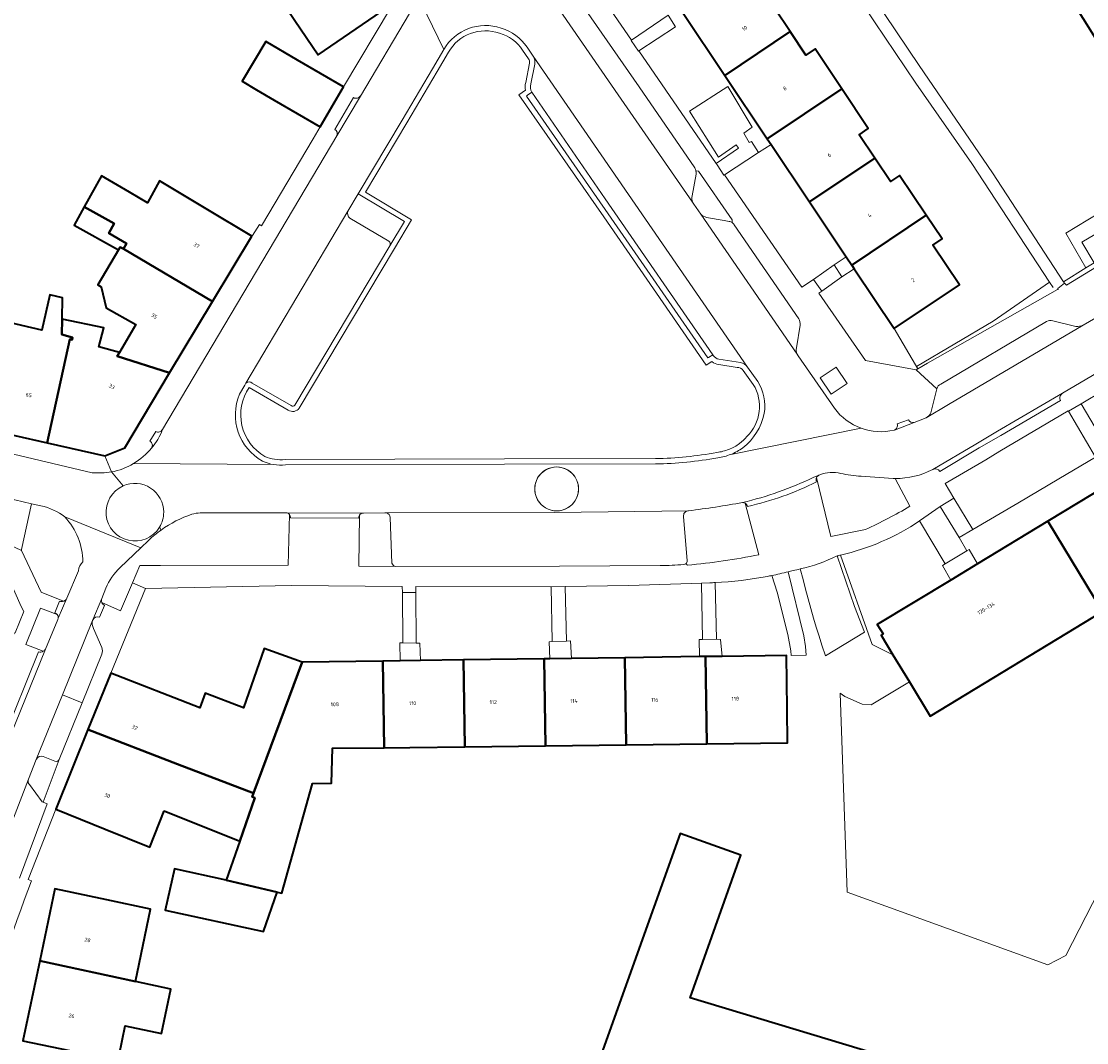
# Model space of a CAD drawing. Header units: metres. Extents: x 197700 to 204338, y 317132 to 325229.
# Tile 909 of 1056: x 203596 to 203696, y 319359 to 319455. Entities that reach past the tile are written whole.
import ezdxf
from ezdxf.enums import TextEntityAlignment as Align

# ---------------------------------------------------------------- set-up
doc = ezdxf.new("R2010")
doc.units = ezdxf.units.M
for name, color, linetype, lineweight in [('B-WE-GR-BEPLANTING_CULTUUR_HEESTERS-GV', 90, 'Continuous', 18), ('B-WE-IE-TERREINAFSCHEIDING_KUNSTMATIG_HEKWERK-G', 20, 'IE-TERREINAFSCHEIDING-KUNSTMATIG', 18), ('B-WE-OG-BEBOUWING-GV', 7, 'Continuous', 35), ('B-WE-OG-BEBOUWING-T18', 10, 'Continuous', 18), ('B-WE-OG-TERREIN_CULTUURSCHEIDING-GV', 7, 'Continuous', 18), ('B-WE-OG-TERREIN_ERF-GV', 7, 'Continuous', 18), ('B-WE-VH-VERHARDING_BEDRIJFSVLOERPLAAT-GV', 252, 'Continuous', 18), ('B-WE-VH-VERHARDING_BETONSTRAATSTEEN-GV', 252, 'Continuous', 18), ('B-WE-VH-VERHARDING_OPEN-GV', 252, 'Continuous', 18), ('B-WE-VH-VERHARDING_TEGEL-GV', 252, 'Continuous', 18)]:
    doc.layers.add(name, color=color, linetype=linetype, lineweight=lineweight)
doc.styles.add('NLCS-ISO-M200-T18', font='NLCS-ISO.ttf', dxfattribs={"height": 0.36})
doc.linetypes.add('IE-TERREINAFSCHEIDING-KUNSTMATIG', pattern='A,4,[82,NLCS.SHX,S=0.75,R=90,X=0,Y=0],4,-2', length=10)

msp = doc.modelspace()

# ---------------------------------------------------------------- linework, layer by layer
at = {"layer": 'B-WE-GR-BEPLANTING_CULTUUR_HEESTERS-GV'}
for points in [[(203641.364, 319454.597, 0.3615875), (203635.977, 319452.591)], [(203643.796, 319452.811, 0.1830878), (203641.364, 319454.597)], [(203636.41, 319452.341, -0.3627645), (203641.214, 319454.12)], [(203641.214, 319454.12, -0.1847203), (203643.381, 319452.532)], [(203643.95, 319451.72, -0.2312147), (203644.03, 319451.326)], [(203644.519, 319451.219, 0.2058362), (203644.389, 319451.964)], [(203643.674, 319449.486, 0.1263945), (203643.651, 319448.767)], [(203644.258, 319448.58, -0.2162965), (203644.16, 319449.367)], [(203659.667, 319441.191, -0.0799682), (203659.673, 319440.891)], [(203659.3, 319438.841, 0.1228085), (203659.352, 319438.255)], [(203660.133, 319437.121, 0.1754615), (203660.668, 319436.829)], [(203662.787, 319436.449, -0.11213), (203663.061, 319436.336)], [(203661.817, 319423.506, -0.2001855), (203661.321, 319423.836)], [(203661.164, 319423.275, 0.1395883), (203661.808, 319423.001)], [(203663.531, 319422.735, -0.2211183), (203664.11, 319422.458)], [(203664.508, 319422.761, 0.1597702), (203663.85, 319423.192)], [(203666.078, 319418.413, 0.1751016), (203665.469, 319421.414)], [(203619.187, 319414.371, -0.4390759), (203617.7, 319420.849)], [(203617.981, 319421.264, 0.3823867), (203617.403, 319421.267)], [(203665.051, 319421.139, -0.3455284), (203664.445, 319416.23)], [(203616.795, 319420.227, 0.3803813), (203618.96, 319413.925)], [(203621.373, 319418.725, 0.4002755), (203622.414, 319418.902)], [(203622.001, 319419.186, -0.393894), (203621.642, 319419.147)], [(203664.06, 319415.182, 0.1769436), (203666.078, 319418.413)], [(203663.759, 319415.581, -0.0631754), (203662.758, 319415.031)], [(203664.445, 319416.23, -0.0470523), (203663.759, 319415.581)], [(203661.628, 319414.746, -0.0422351), (203655.862, 319414.162)], [(203662.758, 319415.031, -0.0645154), (203661.628, 319414.746)], [(203661.704, 319414.252, 0.0637951), (203662.942, 319414.566)], [(203662.942, 319414.566, 0.0639093), (203664.06, 319415.182)], [(203618.96, 319413.925, 0.0690255), (203620.011, 319413.608)], [(203620.088, 319414.102, -0.0673339), (203619.187, 319414.371)], [(203620.011, 319413.608, 0.0683867), (203621.109, 319413.587)], [(203621.078, 319414.087, -0.0697745), (203620.088, 319414.102)], [(203655.866, 319413.662, 0.0421915), (203661.704, 319414.252)], [(203671.194, 319412.601, 0.1598998), (203670.988, 319412.388)], [(203673.259, 319412.776, 0.1393911), (203671.309, 319412.654)], [(203675.18, 319412.52, -0.0482151), (203673.259, 319412.776)], [(203600.398, 319408.691, 0.1114428), (203598.148, 319409.734)], [(203664.047, 319410.046, -0.0139824), (203658.968, 319409.267)], [(203664.291, 319409.976, 0.1396115), (203664.047, 319410.046)], [(203675.594, 319407.52, 0.0267669), (203679.744, 319409.684)], [(203602.093, 319404.461, 0.1815407), (203600.398, 319408.691)], [(203612.332, 319408.943, 0.0750109), (203609.431, 319407.453)], [(203613.099, 319409.064, 0.0709716), (203612.332, 319408.943)], [(203621.48, 319408.915, 0.1386467), (203621.276, 319409.071)], [(203628.346, 319409.054, 0.1816159), (203628.071, 319408.869)], [(203630.96, 319408.626, 0.3744036), (203630.555, 319409.074)], [(203658.886, 319409.259, 0.4234299), (203658.504, 319408.739)], [(203609.431, 319407.453, 0.0350064), (203608.263, 319406.49)], [(203601.666, 319403.628, -0.16577), (203602.093, 319404.461)], [(203658.844, 319404.565, -0.2299468), (203658.712, 319404.294)], [(203658.859, 319404.162, 0.0279067), (203665.574, 319405.136)], [(203605.591, 319403.926, 0.1076911), (203604.251, 319402.003)], [(203631.427, 319404.041, -0.3427789), (203631.116, 319404.36)], [(203600.257, 319400.76, 0.159396), (203600.513, 319400.946)], [(203603.834, 319400.923, 0.1444303), (203603.856, 319400.66)], [(203599.777, 319399.168, 0.1941578), (203599.682, 319399.52)], [(203598.372, 319396.07, 0.1135844), (203598.556, 319396.247)], [(203598.36, 319386.17, 0.4110374), (203597.706, 319385.911)], [(203599.853, 319385.898, -0.44406), (203599.463, 319385.755)], [(203596.961, 319383.935, 0.2523142), (203597.065, 319383.541)]]:
    msp.add_lwpolyline(points, format="xyb", dxfattribs=at)
for points in [[(203635.977, 319452.591), (203634.925, 319450.783), (203632.086, 319445.965), (203627.94, 319439.03), (203632.276, 319436.437), (203630.921, 319434.162), (203622.001, 319419.186)], [(203643.381, 319452.532), (203643.95, 319451.72)], [(203644.389, 319451.964), (203643.796, 319452.811)], [(203628.625, 319439.203), (203632.516, 319445.71), (203635.356, 319450.53), (203636.41, 319452.341)], [(203644.03, 319451.326), (203643.674, 319449.486)], [(203644.16, 319449.367), (203644.519, 319451.219)], [(203643.651, 319448.767), (203643.043, 319448.344), (203651.016, 319436.871), (203660.637, 319422.949), (203661.164, 319423.275)], [(203661.321, 319423.836), (203661.261, 319423.923), (203660.842, 319423.664), (203660.778, 319423.624), (203651.427, 319437.156), (203643.739, 319448.219), (203643.847, 319448.294), (203644.258, 319448.58)], [(203659.673, 319440.891), (203659.3, 319438.841)], [(203663.061, 319436.336), (203663.051, 319436.596), (203659.887, 319441.161), (203659.667, 319441.191)], [(203622.414, 319418.902), (203631.351, 319433.906), (203632.961, 319436.61), (203628.625, 319439.203)], [(203659.352, 319438.255), (203659.472, 319438.082), (203660.133, 319437.121)], [(203660.668, 319436.829), (203662.32, 319436.55), (203662.787, 319436.449)], [(203663.85, 319423.192), (203661.817, 319423.506)], [(203661.808, 319423.001), (203663.531, 319422.735)], [(203664.11, 319422.458), (203665.051, 319421.139)], [(203665.469, 319421.414), (203664.508, 319422.761)], [(203617.403, 319421.267), (203617.291, 319421.078), (203616.795, 319420.227)], [(203617.7, 319420.849), (203621.373, 319418.725)], [(203621.642, 319419.147), (203617.981, 319421.264)], [(203655.862, 319414.162), (203641.679, 319414.142), (203621.078, 319414.087)], [(203621.109, 319413.587), (203641.68, 319413.642), (203655.866, 319413.662)], [(203671.309, 319412.654), (203671.194, 319412.601)], [(203679.744, 319409.684), (203678.372, 319412.303), (203678.172, 319412.308), (203675.18, 319412.52)], [(203670.988, 319412.388), (203672.339, 319406.836), (203675.594, 319407.52)], [(203598.148, 319409.734), (203597.262, 319409.918), (203596.33, 319405.631), (203596.312, 319405.548), (203598.166, 319401.625), (203600.257, 319400.76)], [(203665.574, 319405.136), (203664.291, 319409.976)], [(203603.856, 319400.66), (203605.616, 319399.854), (203606.743, 319402.503), (203607.432, 319404.124), (203608.921, 319404.127), (203609.387, 319404.125), (203621.366, 319404.144), (203621.48, 319408.915)], [(203621.276, 319409.071), (203613.099, 319409.064)], [(203628.071, 319408.869), (203627.996, 319404.06), (203631.427, 319404.041)], [(203630.555, 319409.074), (203630.444, 319409.074), (203628.446, 319409.054), (203628.346, 319409.054)], [(203631.116, 319404.36), (203630.96, 319408.626)], [(203658.504, 319408.739), (203658.844, 319404.565)], [(203658.968, 319409.267), (203658.886, 319409.259)], [(203608.263, 319406.49), (203607.542, 319405.798), (203605.591, 319403.926)], [(203600.513, 319400.946), (203600.585, 319401.067), (203601.666, 319403.628)], [(203658.712, 319404.294), (203658.859, 319404.162)], [(203604.251, 319402.003), (203603.862, 319401.036), (203603.834, 319400.923)], [(203599.682, 319399.52), (203598.104, 319400.125), (203596.722, 319396.714), (203598.372, 319396.07)], [(203598.556, 319396.247), (203598.582, 319396.273), (203599.732, 319399.063), (203599.777, 319399.168)], [(203597.706, 319385.911), (203597.696, 319385.887), (203596.984, 319384.041), (203596.961, 319383.935)], [(203597.065, 319383.541), (203598.254, 319381.915), (203598.352, 319381.879), (203599.853, 319385.898)], [(203599.463, 319385.755), (203598.36, 319386.17)]]:
    msp.add_lwpolyline(points, dxfattribs=at)
for points in [[(203704.739, 319441.61), (203694.392, 319435.332), (203696.278, 319432.093), (203697.047, 319432.556), (203695.891, 319434.505), (203705.626, 319440.219), (203704.74, 319441.609)], [(203697.047, 319432.556), (203696.278, 319432.093), (203694.188, 319430.786), (203694.273, 319430.656), (203694.465, 319430.461), (203697.275, 319432.171)], [(203698.381, 319415.012), (203695.825, 319419.328), (203694.638, 319418.611), (203697.172, 319414.298)], [(203682.61, 319409.681), (203684.37, 319406.741), (203685.651, 319407.496), (203683.888, 319410.46)]]:
    msp.add_lwpolyline(points, close=True, dxfattribs=at)
at = {"layer": 'B-WE-IE-TERREINAFSCHEIDING_KUNSTMATIG_HEKWERK-G'}
for points in [[(203655.953, 319473.488), (203665.995, 319469.659), (203669.55, 319464.787), (203674.158, 319457.934), (203674.493, 319458.097), (203680.312, 319449.446), (203685.571, 319441.898), (203692.856, 319430.745)], [(203692.856, 319430.745), (203687.564, 319427.088), (203680.37, 319422.817)], [(203692.856, 319430.745), (203693.205, 319430.243)]]:
    msp.add_lwpolyline(points, dxfattribs=at)
at = {"layer": 'B-WE-OG-BEBOUWING-GV'}
for points in [[(203615.711, 319464.609), (203617.532, 319461.923), (203621.996, 319455.337), (203624.195, 319452.092), (203630.735, 319456.58), (203630.539, 319456.867), (203630.304, 319456.711), (203626.615, 319462.144), (203626.861, 319462.298), (203626.685, 319462.578), (203626.55, 319462.492), (203622.175, 319469.037)], [(203710.37, 319445.162), (203712.161, 319446.292), (203712.081, 319446.419), (203713.025, 319446.979), (203712.883, 319447.206), (203708.738, 319453.831), (203707.172, 319456.334), (203703.058, 319462.912), (203694.684, 319457.674), (203704.739, 319441.61), (203704.74, 319441.609), (203706.232, 319442.551), (203707.996, 319443.664), (203709.023, 319444.312), (203710.22, 319445.067)], [(203666.719, 319458.85), (203665.413, 319460.804), (203658.412, 319456.108), (203662.382, 319450.165), (203668.511, 319454.275), (203667.039, 319456.478), (203667.906, 319457.06)], [(203666.353, 319444.221), (203673.349, 319448.913), (203670.858, 319452.658), (203669.982, 319452.071), (203668.511, 319454.275), (203662.382, 319450.165)], [(203622.253, 319451.608), (203619.266, 319453.362), (203617.038, 319449.621), (203618.394, 319448.824), (203620.047, 319447.853), (203624.358, 319445.32), (203626.564, 319449.076)], [(203673.349, 319448.913), (203666.353, 319444.221), (203666.712, 319443.683), (203670.323, 319438.277), (203676.45, 319442.386), (203674.978, 319444.59), (203675.84, 319445.168)], [(203673.758, 319433.135), (203674.294, 319432.333), (203681.289, 319437.024), (203679.99, 319438.961), (203678.792, 319440.766), (203677.922, 319440.183), (203676.45, 319442.386), (203670.323, 319438.277)], [(203617.953, 319435.074), (203613.666, 319437.646), (203609.283, 319440.275), (203608.151, 319438.201), (203606.467, 319439.194), (203603.846, 319440.74), (203602.218, 319437.824), (203605.032, 319436.264), (203604.532, 319435.346), (203606.199, 319434.382), (203605.897, 319433.859), (203614.273, 319428.939)], [(203605.897, 319433.859), (203606.199, 319434.382), (203604.532, 319435.346), (203605.032, 319436.264), (203602.218, 319437.824), (203601.254, 319436.097), (203605.419, 319433.772), (203605.58, 319434.045)], [(203674.294, 319432.333), (203674.513, 319432.006), (203678.264, 319426.389), (203684.398, 319430.503), (203681.902, 319434.223), (203682.775, 319434.808), (203681.289, 319437.024)], [(203605.419, 319433.772), (203603.485, 319430.493), (203603.808, 319430.302), (203604.282, 319428.318), (203607.061, 319426.766), (203605.517, 319424.148), (203605.297, 319423.775), (203610.237, 319422.211), (203614.273, 319428.939), (203605.897, 319433.859), (203605.58, 319434.045)], [(203594.873, 319427.016), (203592.635, 319417.037), (203598.741, 319415.65), (203600.866, 319425.374), (203601.074, 319425.319), (203601.114, 319425.546), (203600.107, 319425.812), (203600.137, 319427.255), (203600.179, 319429.267), (203598.974, 319429.537), (203598.235, 319426.243)], [(203605.517, 319424.148), (203603.58, 319424.658), (203604.056, 319426.464), (203600.137, 319427.255), (203600.107, 319425.812), (203601.114, 319425.546), (203601.074, 319425.319), (203600.866, 319425.374), (203598.741, 319415.65), (203604.144, 319414.423), (203606.017, 319415.177), (203610.237, 319422.211), (203605.297, 319423.775)], [(203697.846, 319399.809), (203714.04, 319409.633), (203708.92, 319418.096), (203702.159, 319414.004), (203699.608, 319412.46), (203692.717, 319408.289)], [(203686.107, 319404.288), (203683.585, 319402.762), (203676.686, 319398.586), (203677.246, 319397.71), (203677.048, 319397.595), (203678.167, 319395.745), (203679.704, 319393.204), (203681.652, 319389.984), (203697.846, 319399.809), (203692.717, 319408.289)], [(203618.124, 319382.728), (203622.678, 319395.045), (203619.125, 319396.321), (203617.179, 319390.755), (203613.577, 319392.126), (203613.057, 319390.762), (203604.701, 319394.025), (203602.56, 319388.708), (203610.98, 319385.466)], [(203647.989, 319395.396), (203645.938, 319395.368), (203645.415, 319395.361), (203645.528, 319387.191), (203653.107, 319387.281), (203652.994, 319395.466)], [(203660.686, 319387.37), (203660.573, 319395.572), (203660.011, 319395.564), (203652.994, 319395.466), (203653.107, 319387.281)], [(203660.573, 319395.572), (203660.686, 319387.37), (203668.265, 319387.46), (203668.221, 319390.677), (203668.152, 319395.677), (203662.135, 319395.593)], [(203630.369, 319387.011), (203630.257, 319395.15), (203622.678, 319395.045), (203618.124, 319382.728), (203617.998, 319382.387), (203618.234, 319382.293), (203616.813, 319378.241), (203615.528, 319374.578), (203620.336, 319373.428), (203620.761, 319373.335), (203623.637, 319383.646), (203625.43, 319383.667), (203625.521, 319386.954)], [(203630.257, 319395.15), (203630.369, 319387.011), (203632.796, 319387.04), (203637.949, 319387.101), (203637.836, 319395.255), (203633.78, 319395.199), (203631.89, 319395.173)], [(203637.949, 319387.101), (203645.528, 319387.191), (203645.415, 319395.361), (203637.836, 319395.255)], [(203609.735, 319381.082), (203616.813, 319378.241), (203618.234, 319382.293), (203617.998, 319382.387), (203618.124, 319382.728), (203610.98, 319385.466), (203602.56, 319388.708), (203599.548, 319381.228), (203604.186, 319379.361), (203608.369, 319377.677)], [(203676.092, 319336.627), (203676.184, 319336.688), (203679.892, 319331.394), (203685.496, 319323.286), (203687.609, 319324.684), (203695.792, 319330.391), (203686.477, 319343.858), (203684.184, 319347.171), (203688.385, 319350.071), (203684.9, 319355.264), (203685.028, 319355.688), (203659.109, 319363.527), (203663.892, 319376.916), (203658.169, 319378.961), (203648.123, 319350.842), (203657.914, 319348.119), (203670.191, 319345.358), (203670.605, 319344.994)], [(203615.528, 319374.578), (203610.682, 319375.642), (203609.83, 319371.764), (203619.043, 319369.74), (203620.336, 319373.428)], [(203607.019, 319365.039), (203608.447, 319371.857), (203604.338, 319372.718), (203599.444, 319373.743), (203598.029, 319366.995)], [(203598.029, 319366.995), (203596.455, 319359.484), (203600.833, 319358.558), (203600.733, 319358.075), (203602.021, 319357.805), (203602.171, 319358.116), (203604.132, 319357.705), (203604.204, 319358.049), (203605.416, 319357.795), (203605.487, 319358.136), (203606.061, 319360.876), (203609.476, 319360.161), (203610.351, 319364.342), (203607.019, 319365.039)]]:
    msp.add_lwpolyline(points, close=True, dxfattribs=at)
at = {"layer": 'B-WE-OG-TERREIN_CULTUURSCHEIDING-GV'}
for points in [[(203694.684, 319457.674), (203684.627, 319473.739), (203674.571, 319489.804), (203672.062, 319493.813), (203669.244, 319490.623), (203662.488, 319482.717), (203656.336, 319475.196), (203662.554, 319472.907), (203666.865, 319471.279), (203667.281, 319470.914), (203673.077, 319462.341), (203680.636, 319451.093), (203687.513, 319441.003), (203694.188, 319430.786), (203696.278, 319432.093), (203694.392, 319435.332), (203704.739, 319441.61)], [(203666.712, 319443.683), (203665.542, 319442.929), (203662.333, 319440.836), (203669.62, 319430.282), (203670.717, 319430.993), (203672.647, 319432.366), (203673.758, 319433.135), (203670.323, 319438.277)], [(203680.501, 319422.595), (203678.264, 319426.389), (203674.513, 319432.006), (203673.368, 319431.254), (203671.473, 319429.906), (203671.191, 319429.713), (203675.575, 319423.375), (203680.33, 319422.492)], [(203714.04, 319409.633), (203697.846, 319399.809), (203681.652, 319389.984), (203679.704, 319393.204), (203676.133, 319391.035), (203675.283, 319391.109), (203673.632, 319391.835), (203673.195, 319392.123), (203673.858, 319373.428), (203692.719, 319366.614), (203694.402, 319367.5), (203701.292, 319380.933), (203706.708, 319384.367), (203707.637, 319387.655), (203741.902, 319409.691), (203732.102, 319425.205), (203728.324, 319422.648), (203730.234, 319419.458)], [(203685.314, 319405.633), (203686.107, 319404.288), (203692.717, 319408.289), (203699.608, 319412.46), (203698.747, 319413.816), (203698.994, 319413.976), (203698.381, 319415.012), (203697.172, 319414.298), (203693.739, 319412.252), (203689.878, 319409.983), (203685.651, 319407.496), (203684.37, 319406.741), (203685.108, 319405.508)]]:
    msp.add_lwpolyline(points, close=True, dxfattribs=at)
for points in [[(203641.214, 319454.12, 0.3627645), (203636.41, 319452.341)], [(203643.381, 319452.532, 0.1847203), (203641.214, 319454.12)], [(203644.03, 319451.326, 0.2312147), (203643.95, 319451.72)], [(203643.651, 319448.767, -0.1263945), (203643.674, 319449.486)], [(203661.808, 319423.001, -0.1395883), (203661.164, 319423.275)], [(203664.11, 319422.458, 0.2211183), (203663.531, 319422.735)], [(203617.7, 319420.849, 0.4390759), (203619.187, 319414.371)], [(203664.445, 319416.23, 0.3455284), (203665.051, 319421.139)], [(203622.414, 319418.902, -0.4002755), (203621.373, 319418.725)], [(203662.758, 319415.031, 0.0631754), (203663.759, 319415.581)], [(203663.759, 319415.581, 0.0470523), (203664.445, 319416.23)], [(203655.862, 319414.162, 0.0422351), (203661.628, 319414.746)], [(203661.628, 319414.746, 0.0645154), (203662.758, 319415.031)], [(203619.187, 319414.371, 0.0673339), (203620.088, 319414.102)], [(203620.088, 319414.102, 0.0697745), (203621.078, 319414.087)], [(203680.671, 319408.31, -0.0911184), (203673.243, 319405.101)]]:
    msp.add_lwpolyline(points, format="xyb", dxfattribs=at)
for points in [[(203643.95, 319451.72), (203643.381, 319452.532)], [(203636.41, 319452.341), (203635.356, 319450.53), (203632.516, 319445.71), (203628.625, 319439.203), (203632.961, 319436.61), (203631.351, 319433.906), (203622.414, 319418.902)], [(203643.674, 319449.486), (203644.03, 319451.326)], [(203661.164, 319423.275), (203660.637, 319422.949), (203651.016, 319436.871), (203643.043, 319448.344), (203643.651, 319448.767)], [(203663.531, 319422.735), (203661.808, 319423.001)], [(203665.051, 319421.139), (203664.11, 319422.458)], [(203621.373, 319418.725), (203617.7, 319420.849)], [(203621.078, 319414.087), (203641.679, 319414.142), (203655.862, 319414.162)], [(203682.811, 319404.113), (203683.073, 319404.272), (203680.671, 319408.31)], [(203673.243, 319405.101), (203676.211, 319396.713), (203678.167, 319395.745), (203677.048, 319397.595), (203677.246, 319397.71), (203676.686, 319398.586), (203683.585, 319402.762), (203682.811, 319404.113)]]:
    msp.add_lwpolyline(points, dxfattribs=at)
at = {"layer": 'B-WE-OG-TERREIN_ERF-GV'}
for points in [[(203667.039, 319456.478), (203668.511, 319454.275), (203669.982, 319452.071), (203670.858, 319452.658), (203673.349, 319448.913), (203675.84, 319445.168), (203674.978, 319444.59), (203676.45, 319442.386), (203677.922, 319440.183), (203678.792, 319440.766), (203679.99, 319438.961), (203681.289, 319437.024), (203682.775, 319434.808), (203681.902, 319434.223), (203684.398, 319430.503), (203678.264, 319426.389), (203680.501, 319422.595), (203681.402, 319423.138), (203693.615, 319430.05), (203693.694, 319430.04), (203693.636, 319430.149), (203694.273, 319430.656), (203694.188, 319430.786), (203687.513, 319441.003), (203680.636, 319451.093), (203673.077, 319462.341)], [(203650.345, 319458.221), (203653.618, 319453.464), (203657.04, 319455.81), (203657.734, 319454.725), (203654.308, 319452.473), (203661.553, 319441.902), (203663.657, 319443.326), (203663.424, 319443.635), (203661.774, 319442.494), (203659.045, 319446.81), (203662.655, 319449.11), (203664.952, 319445.289), (203664.165, 319444.738), (203664.669, 319443.874), (203664.872, 319443.968), (203665.542, 319442.929), (203666.712, 319443.683), (203666.353, 319444.221), (203662.382, 319450.165), (203658.412, 319456.108)], [(203594.873, 319427.016), (203598.235, 319426.243), (203598.974, 319429.537), (203600.179, 319429.267), (203600.137, 319427.255), (203604.056, 319426.464), (203603.58, 319424.658), (203605.517, 319424.148), (203607.061, 319426.766), (203604.282, 319428.318), (203603.808, 319430.302), (203603.485, 319430.493), (203605.419, 319433.772), (203601.254, 319436.097), (203602.218, 319437.824), (203603.846, 319440.74), (203606.467, 319439.194), (203608.151, 319438.201), (203609.283, 319440.275), (203613.666, 319437.646), (203617.953, 319435.074), (203618.015, 319435.131), (203618.681, 319436.157), (203618.857, 319436.027), (203623.714, 319444.207), (203624.358, 319445.32), (203620.047, 319447.853), (203618.394, 319448.824), (203617.038, 319449.621), (203619.266, 319453.362), (203622.253, 319451.608), (203626.564, 319449.076), (203630.992, 319456.47)], [(203630.735, 319456.58), (203624.195, 319452.092), (203621.996, 319455.337)], [(203672.927, 319405.031), (203674.539, 319400.288), (203675.485, 319397.859), (203671.833, 319395.648), (203671.493, 319396.641), (203671.219, 319397.484), (203670.955, 319398.329), (203670.698, 319399.176), (203670.437, 319400.08), (203670.191, 319400.987), (203669.952, 319401.898), (203669.716, 319402.808), (203669.454, 319403.798)], [(203701.292, 319380.933), (203694.402, 319367.5), (203692.719, 319366.614), (203673.858, 319373.428), (203673.195, 319392.123), (203673.632, 319391.835), (203675.283, 319391.109), (203676.133, 319391.035), (203679.704, 319393.204), (203678.167, 319395.745), (203676.211, 319396.713), (203673.243, 319405.101)], [(203668.317, 319403.537), (203669.789, 319397.53), (203669.95, 319396.522), (203670.004, 319395.702), (203668.601, 319395.683), (203668.588, 319396.106), (203668.282, 319397.658), (203667.295, 319401.622), (203666.781, 319403.182)], [(203661.458, 319402.522), (203661.584, 319397.206), (203661.982, 319397.177), (203662.135, 319395.593), (203668.152, 319395.677), (203668.221, 319390.677), (203668.265, 319387.46), (203660.686, 319387.37), (203653.107, 319387.281), (203645.528, 319387.191), (203637.949, 319387.101), (203632.796, 319387.04), (203630.369, 319387.011), (203625.521, 319386.954), (203625.43, 319383.667), (203623.637, 319383.646), (203620.761, 319373.335), (203620.336, 319373.428)], [(203620.336, 319373.428), (203619.043, 319369.74), (203609.83, 319371.764), (203610.682, 319375.642), (203615.528, 319374.578), (203616.813, 319378.241), (203609.735, 319381.082), (203608.369, 319377.677), (203604.186, 319379.361), (203599.548, 319381.228), (203596.963, 319374.616), (203597.267, 319374.508)], [(203648.123, 319350.842), (203658.169, 319378.961), (203663.892, 319376.916), (203659.109, 319363.527), (203685.028, 319355.688)]]:
    msp.add_lwpolyline(points, dxfattribs=at)
for points in [[(203674.513, 319432.006), (203674.294, 319432.333), (203673.758, 319433.135), (203672.647, 319432.366), (203673.368, 319431.254)], [(203590.215, 319398.987), (203589.995, 319398.034), (203594.531, 319396.974), (203593.782, 319393.77), (203593.968, 319393.805), (203594.053, 319393.821), (203595.622, 319397.784), (203595.716, 319397.806), (203596.53, 319399.818), (203596.299, 319400.283), (203593.304, 319406.952), (203593.047, 319407.072), (203584.177, 319408.887), (203583.863, 319407.547), (203585.839, 319407.074), (203587.024, 319407.702), (203591.965, 319406.61), (203591.487, 319404.525), (203592.461, 319404.302), (203592.265, 319403.444), (203591.291, 319403.667)], [(203647.383, 319402.148), (203647.501, 319397.006), (203647.885, 319397.037), (203647.989, 319395.396), (203652.994, 319395.466), (203660.011, 319395.564), (203659.961, 319397.167), (203660.29, 319397.177), (203660.169, 319402.476), (203653.351, 319402.243)], [(203631.89, 319395.173), (203631.85, 319396.875), (203632.121, 319396.869), (203632.091, 319401.586), (203632.087, 319402.138), (203621.669, 319402.25), (203607.982, 319401.976), (203604.701, 319394.025), (203613.057, 319390.762), (203613.577, 319392.126), (203617.179, 319390.755), (203619.125, 319396.321), (203622.678, 319395.045), (203630.257, 319395.15)], [(203633.352, 319401.602), (203633.4, 319396.833), (203633.735, 319396.834), (203633.78, 319395.199), (203637.836, 319395.255), (203645.415, 319395.361), (203645.938, 319395.368), (203645.886, 319396.963), (203646.172, 319396.991), (203646.053, 319402.127), (203646.018, 319402.126), (203633.368, 319402.14), (203633.364, 319401.602)], [(203608.447, 319371.857), (203607.019, 319365.039), (203610.351, 319364.342), (203609.476, 319360.161), (203606.061, 319360.876), (203605.487, 319358.136), (203605.416, 319357.795), (203604.204, 319358.049), (203604.132, 319357.705), (203602.171, 319358.116), (203602.021, 319357.805), (203600.733, 319358.075), (203600.833, 319358.558), (203596.455, 319359.484), (203598.029, 319366.995), (203599.444, 319373.743), (203604.338, 319372.718)]]:
    msp.add_lwpolyline(points, close=True, dxfattribs=at)
for points in [[(203673.243, 319405.101, -0.0046969), (203672.927, 319405.031)], [(203668.795, 319403.662, -0.0048504), (203668.317, 319403.537)], [(203669.454, 319403.798, -0.0107431), (203668.795, 319403.662)], [(203666.381, 319403.102, -0.0360631), (203661.458, 319402.522)], [(203666.781, 319403.182, -0.0028849), (203666.381, 319403.102)], [(203597.267, 319374.508, 0.0373711), (203592.734, 319359.722)]]:
    msp.add_lwpolyline(points, format="xyb", dxfattribs=at)
at = {"layer": 'B-WE-VH-VERHARDING_BEDRIJFSVLOERPLAAT-GV'}
for points in [[(203685.108, 319405.508), (203683.073, 319404.272), (203682.811, 319404.113), (203683.585, 319402.762), (203686.107, 319404.288), (203685.314, 319405.633)], [(203632.121, 319396.869), (203631.85, 319396.875), (203631.89, 319395.173), (203633.78, 319395.199), (203633.735, 319396.834), (203633.4, 319396.833)], [(203647.989, 319395.396), (203647.885, 319397.037), (203647.501, 319397.006), (203646.172, 319396.991), (203645.886, 319396.963), (203645.938, 319395.368)], [(203662.135, 319395.593), (203661.982, 319397.177), (203661.584, 319397.206), (203660.29, 319397.177), (203659.961, 319397.167), (203660.011, 319395.564), (203660.573, 319395.572)]]:
    msp.add_lwpolyline(points, close=True, dxfattribs=at)
at = {"layer": 'B-WE-VH-VERHARDING_BETONSTRAATSTEEN-GV'}
for points in [[(203672.676, 319418.89), (203669.273, 319423.831), (203669.169, 319423.983), (203660.133, 319437.121), (203659.472, 319438.082), (203659.352, 319438.255), (203652.655, 319447.934), (203646.01, 319457.589), (203644.3, 319460.069), (203644.212, 319460.195), (203642.996, 319461.935), (203642.526, 319462.623), (203642.376, 319462.811), (203633.335, 319458.097), (203635.977, 319452.591)], [(203616.795, 319420.227), (203617.291, 319421.078), (203617.403, 319421.267), (203626.973, 319437.414), (203627.94, 319439.03), (203632.086, 319445.965), (203634.925, 319450.783), (203635.977, 319452.591), (203633.335, 319458.097)], [(203646.143, 319457.414), (203646.01, 319457.589), (203652.655, 319447.934), (203659.352, 319438.255)], [(203632.78, 319456.039), (203632.769, 319456.017), (203632.761, 319456.003), (203632.756, 319455.996), (203632.756, 319455.995), (203628.164, 319448.23), (203625.94, 319444.502)], [(203659.569, 319441.475), (203654.319, 319449.09), (203649.323, 319456.308)], [(203643.796, 319452.811), (203644.389, 319451.964), (203664.508, 319422.761), (203665.469, 319421.414)], [(203664.508, 319422.761), (203644.389, 319451.964)], [(203644.519, 319451.219), (203644.16, 319449.367)], [(203644.258, 319448.58), (203651.13, 319438.568), (203661.261, 319423.923), (203661.321, 319423.836)], [(203627.508, 319448.078), (203625.747, 319445.089)], [(203625.94, 319444.502), (203628.164, 319448.23)], [(203628.164, 319448.23), (203628.161, 319448.248)], [(203625.94, 319444.502), (203609.551, 319416.905)], [(203659.3, 319438.841), (203659.673, 319440.891)], [(203681.899, 319413.141), (203685.946, 319415.525), (203687.992, 319416.741), (203694.095, 319420.312), (203697.962, 319422.613), (203698.024, 319422.649), (203709.95, 319429.633), (203710.095, 319429.718), (203714.006, 319432.053), (203719.741, 319435.4), (203719.937, 319435.514), (203722.452, 319437.027), (203720.167, 319440.926), (203715.538, 319438.197), (203712.075, 319436.156), (203711.029, 319435.54), (203699.152, 319428.53), (203696.042, 319426.69), (203683.386, 319419.261), (203681.272, 319417.991), (203680.166, 319417.566), (203678.3, 319416.849), (203678.286, 319416.845), (203678.271, 319416.842)], [(203626.973, 319437.414), (203617.403, 319421.267)], [(203630.816, 319434.583), (203627.159, 319436.748)], [(203660.133, 319437.121), (203669.169, 319423.983)], [(203662.787, 319436.449), (203662.32, 319436.55), (203660.668, 319436.829)], [(203669.315, 319427.306), (203663.259, 319436.117)], [(203622.001, 319419.186), (203630.921, 319434.162)], [(203669.097, 319424.583), (203669.453, 319426.715)], [(203681.462, 319418.135), (203681.441, 319418.118), (203681.272, 319417.991), (203683.386, 319419.261), (203696.042, 319426.69)], [(203692.594, 319427.032), (203682.672, 319421.17)], [(203695.339, 319426.589), (203693.186, 319427.109)], [(203661.817, 319423.506), (203663.85, 319423.192)], [(203617.981, 319421.264), (203621.642, 319419.147)], [(203682.279, 319420.722), (203681.767, 319418.593)], [(203693.983, 319420.209), (203694.095, 319420.312), (203687.992, 319416.741), (203685.946, 319415.525), (203681.899, 319413.141)], [(203682.563, 319412.954), (203686.263, 319415.179), (203688.28, 319416.327), (203693.898, 319419.638)], [(203553.848, 319418.274), (203554.526, 319418.119), (203554.723, 319418.091), (203557.119, 319417.753), (203562.274, 319417.042), (203567.414, 319416.234), (203572.356, 319415.35), (203577.366, 319414.398), (203578.035, 319414.251), (203583.767, 319412.988), (203588.897, 319411.818), (203595.677, 319410.286), (203595.684, 319410.285), (203597.262, 319409.918), (203598.148, 319409.734)], [(203678.271, 319416.842), (203678.286, 319416.845), (203678.3, 319416.849), (203680.166, 319417.566)], [(203679.628, 319417.796), (203678.554, 319417.428)], [(203602.958, 319412.841), (203586.965, 319416.63)], [(203608.933, 319416.71), (203608.385, 319415.803)], [(203675.165, 319417.023), (203662.942, 319414.566)], [(203662.942, 319414.566), (203675.165, 319417.023)], [(203620.011, 319413.608), (203606.844, 319413.701)], [(203606.844, 319413.701), (203620.011, 319413.608)], [(203655.866, 319413.662), (203641.68, 319413.642), (203621.109, 319413.587)], [(203605.862, 319411.603), (203604.766, 319412.912)], [(203604.766, 319412.912), (203605.862, 319411.603)], [(203670.681, 319412.403), (203671.194, 319412.601), (203671.309, 319412.654)], [(203671.194, 319412.601), (203670.681, 319412.403)], [(203675.18, 319412.52), (203678.172, 319412.308), (203678.372, 319412.303)], [(203670.981, 319411.993), (203670.965, 319412.039)], [(203600.398, 319408.691), (203607.542, 319405.798), (203608.263, 319406.49)], [(203605.591, 319403.926), (203607.542, 319405.798), (203600.398, 319408.691)], [(203613.099, 319409.064), (203621.276, 319409.071), (203628.346, 319409.054), (203628.446, 319409.054), (203630.444, 319409.074), (203630.555, 319409.074), (203646.369, 319409.109), (203658.968, 319409.267)], [(203628.346, 319409.054), (203621.276, 319409.071)], [(203621.578, 319408.596), (203627.984, 319408.576)], [(203658.886, 319409.259), (203658.968, 319409.267), (203646.369, 319409.109), (203630.555, 319409.074)], [(203630.96, 319408.626), (203631.116, 319404.36)], [(203658.844, 319404.565), (203658.504, 319408.739)], [(203609.431, 319407.453), (203609.278, 319407.714)], [(203609.278, 319407.714), (203609.431, 319407.453)], [(203601.666, 319403.628), (203600.585, 319401.067), (203599.777, 319399.168), (203599.732, 319399.063), (203598.582, 319396.273), (203594.816, 319387.008), (203593.731, 319384.168), (203592.296, 319380.451)], [(203631.427, 319404.041), (203646.841, 319404.067), (203656.304, 319404.133)], [(203595.248, 319379.561), (203596.984, 319384.041), (203597.696, 319385.887), (203597.706, 319385.911), (203600.171, 319391.972), (203603.003, 319398.973), (203603.01, 319398.991), (203603.022, 319399.019), (203603.862, 319401.036), (203604.251, 319402.003)], [(203599.905, 319400.773), (203599.443, 319399.687)], [(203599.777, 319399.168), (203600.585, 319401.067), (203600.513, 319400.946)], [(203603.834, 319400.923), (203603.862, 319401.036), (203603.022, 319399.019)], [(203603.643, 319399.257), (203604.128, 319400.384)], [(203603.003, 319398.973), (203600.171, 319391.972), (203602.019, 319391.24), (203603.867, 319395.795)], [(203603.866, 319396.42), (203603.086, 319398.205)], [(203597.912, 319396.003), (203594.558, 319387.675)], [(203594.823, 319387.132), (203594.816, 319387.008), (203598.582, 319396.273), (203598.556, 319396.247)], [(203599.853, 319385.898), (203599.858, 319385.912), (203602.019, 319391.24), (203600.171, 319391.972), (203597.706, 319385.911)], [(203598.36, 319386.17), (203599.463, 319385.755)], [(203596.961, 319383.935), (203596.984, 319384.041), (203595.248, 319379.561), (203593.57, 319374.99), (203595.394, 319374.283), (203595.476, 319374.498)], [(203598.352, 319381.879), (203598.254, 319381.915), (203597.065, 319383.541)], [(203596.144, 319374.77), (203598.747, 319381.734), (203598.352, 319381.879)]]:
    msp.add_lwpolyline(points, dxfattribs=at)
for points in [[(203635.977, 319452.591, -0.3615875), (203641.364, 319454.597)], [(203641.364, 319454.597, -0.1830878), (203643.796, 319452.811)], [(203644.389, 319451.964, -0.2058362), (203644.519, 319451.219)], [(203644.16, 319449.367, 0.2162965), (203644.258, 319448.58)], [(203628.161, 319448.248, -0.4202266), (203627.508, 319448.078)], [(203625.747, 319445.089, -0.3971317), (203625.94, 319444.502)], [(203659.667, 319441.191, 0.0779084), (203659.569, 319441.475)], [(203659.673, 319440.891, 0.0799682), (203659.667, 319441.191)], [(203659.352, 319438.255, -0.1228085), (203659.3, 319438.841)], [(203627.159, 319436.748, -0.2975709), (203626.973, 319437.414)], [(203660.668, 319436.829, -0.1754615), (203660.133, 319437.121)], [(203663.061, 319436.336, 0.11213), (203662.787, 319436.449)], [(203663.259, 319436.117, 0.1125464), (203663.061, 319436.336)], [(203630.921, 319434.162, 0.3907316), (203630.816, 319434.583)], [(203669.453, 319426.715, 0.1139833), (203669.315, 319427.306)], [(203693.186, 319427.109, 0.2597888), (203692.594, 319427.032)], [(203696.042, 319426.69, -0.1127065), (203695.339, 319426.589)], [(203669.169, 319423.983, -0.1842908), (203669.097, 319424.583)], [(203661.321, 319423.836, 0.2001855), (203661.817, 319423.506)], [(203663.85, 319423.192, -0.1597702), (203664.508, 319422.761)], [(203665.469, 319421.414, -0.1751016), (203666.078, 319418.413)], [(203617.403, 319421.267, -0.3823867), (203617.981, 319421.264)], [(203682.672, 319421.17, 0.241833), (203682.279, 319420.722)], [(203618.96, 319413.925, -0.3803813), (203616.795, 319420.227)], [(203693.898, 319419.638, -0.3140901), (203693.983, 319420.209)], [(203621.642, 319419.147, 0.393894), (203622.001, 319419.186)], [(203666.078, 319418.413, -0.1769436), (203664.06, 319415.182)], [(203675.165, 319417.023, -0.1473935), (203672.676, 319418.89)], [(203681.767, 319418.593, -0.1426407), (203681.462, 319418.135)], [(203678.554, 319417.428, -0.4205578), (203678.271, 319416.842)], [(203680.166, 319417.566, -0.347398), (203679.628, 319417.796)], [(203608.525, 319415.154, 0.1040295), (203609.551, 319416.905)], [(203609.551, 319416.905, -0.1040295), (203608.525, 319415.154)], [(203609.551, 319416.905, -0.4396726), (203608.933, 319416.71)], [(203678.271, 319416.842, -0.1472354), (203675.165, 319417.023)], [(203608.385, 319415.803, -0.4623402), (203608.525, 319415.154)], [(203608.525, 319415.154, -0.0875222), (203606.844, 319413.701)], [(203662.942, 319414.566, -0.0637951), (203661.704, 319414.252)], [(203664.06, 319415.182, -0.0639093), (203662.942, 319414.566)], [(203606.844, 319413.701, -0.0875093), (203604.766, 319412.912)], [(203620.011, 319413.608, -0.0690255), (203618.96, 319413.925)], [(203621.109, 319413.587, -0.0683867), (203620.011, 319413.608)], [(203661.704, 319414.252, -0.0421915), (203655.866, 319413.662)], [(203604.766, 319412.912, -0.0568816), (203602.958, 319412.841)], [(203644.517, 319411.319, -1), (203648.639, 319411.321)], [(203648.639, 319411.321, 1), (203644.517, 319411.319)], [(203670.681, 319412.403, -0.0562006), (203664.047, 319410.046)], [(203664.047, 319410.046, 0.0562006), (203670.681, 319412.403)], [(203670.988, 319412.388, -0.1598998), (203671.194, 319412.601)], [(203671.309, 319412.654, -0.1393911), (203673.259, 319412.776)], [(203673.259, 319412.776, 0.0482151), (203675.18, 319412.52)], [(203678.372, 319412.303, 0.1223791), (203681.899, 319413.141)], [(203681.899, 319413.141, -0.4107977), (203682.563, 319412.954)], [(203609.278, 319407.714, -1.3553196), (203605.862, 319411.603)], [(203605.862, 319411.603, 1.3553196), (203609.278, 319407.714)], [(203605.862, 319411.603, -0.5435567), (203609.678, 319409.131)], [(203609.678, 319409.131, 0.5435567), (203605.862, 319411.603)], [(203664.493, 319409.678, 0.0635895), (203670.981, 319411.993)], [(203670.965, 319412.039, -0.1920875), (203670.988, 319412.388)], [(203648.639, 319411.321, -1), (203644.517, 319411.319)], [(203644.517, 319411.319, 1), (203648.639, 319411.321)], [(203598.148, 319409.734, -0.1114428), (203600.398, 319408.691)], [(203658.968, 319409.267, 0.0139824), (203664.047, 319410.046)], [(203664.047, 319410.046, -0.1396115), (203664.291, 319409.976)], [(203664.291, 319409.976, -0.2080119), (203664.493, 319409.678)], [(203600.398, 319408.691, -0.1815407), (203602.093, 319404.461)], [(203609.678, 319409.131, -0.1380619), (203609.278, 319407.714)], [(203609.278, 319407.714, 0.1380619), (203609.678, 319409.131)], [(203609.431, 319407.453, -0.0750109), (203612.332, 319408.943)], [(203612.332, 319408.943, -0.0709716), (203613.099, 319409.064)], [(203621.276, 319409.071, -0.1386467), (203621.48, 319408.915)], [(203621.48, 319408.915, -0.1810992), (203621.578, 319408.596)], [(203627.984, 319408.576, -0.1676554), (203628.071, 319408.869)], [(203628.071, 319408.869, -0.1816159), (203628.346, 319409.054)], [(203630.555, 319409.074, -0.3744036), (203630.96, 319408.626)], [(203658.504, 319408.739, -0.4234299), (203658.886, 319409.259)], [(203608.263, 319406.49, -0.0350064), (203609.431, 319407.453)], [(203602.093, 319404.461, 0.16577), (203601.666, 319403.628)], [(203658.712, 319404.294, 0.2299468), (203658.844, 319404.565)], [(203604.251, 319402.003, -0.1076911), (203605.591, 319403.926)], [(203631.116, 319404.36, 0.3427789), (203631.427, 319404.041)], [(203656.304, 319404.133, 0.0282442), (203658.527, 319404.22)], [(203658.527, 319404.22, 0.1509787), (203658.712, 319404.294)], [(203600.257, 319400.76, -0.1789432), (203599.905, 319400.773)], [(203600.513, 319400.946, -0.159396), (203600.257, 319400.76)], [(203603.856, 319400.66, -0.1444303), (203603.834, 319400.923)], [(203604.128, 319400.384, -0.211668), (203603.856, 319400.66)], [(203599.443, 319399.687, -0.1666196), (203599.682, 319399.52)], [(203599.682, 319399.52, -0.1941578), (203599.777, 319399.168)], [(203603.086, 319398.205, -0.1908702), (203603.003, 319398.973)], [(203603.022, 319399.019, -0.3943774), (203603.643, 319399.257)], [(203603.867, 319395.795, 0.196811), (203603.866, 319396.42)], [(203598.372, 319396.07, -0.2065723), (203597.912, 319396.003)], [(203598.556, 319396.247, -0.1135844), (203598.372, 319396.07)], [(203597.706, 319385.911, -0.4110374), (203598.36, 319386.17)], [(203599.463, 319385.755, 0.44406), (203599.853, 319385.898)], [(203597.065, 319383.541, -0.2523142), (203596.961, 319383.935)]]:
    msp.add_lwpolyline(points, format="xyb", dxfattribs=at)
for points in [[(203697.047, 319432.556), (203697.275, 319432.171), (203698.49, 319430.123), (203709.861, 319436.878), (203708.926, 319438.457), (203708.94, 319438.465), (203707.295, 319441.198), (203705.626, 319440.219), (203695.891, 319434.505)], [(203671.335, 319421.755), (203672.364, 319420.206), (203673.869, 319421.213), (203672.823, 319422.751)], [(203685.651, 319407.496), (203689.878, 319409.983), (203693.739, 319412.252), (203697.172, 319414.298), (203694.638, 319418.611), (203694.614, 319418.652), (203688.213, 319414.871), (203686.896, 319414.06), (203683.077, 319411.823), (203683.888, 319410.46)]]:
    msp.add_lwpolyline(points, close=True, dxfattribs=at)
at = {"layer": 'B-WE-VH-VERHARDING_OPEN-GV'}
for points in [[(203653.618, 319453.464), (203653.582, 319453.431), (203654.277, 319452.43), (203654.308, 319452.473), (203657.734, 319454.725), (203657.04, 319455.81)], [(203662.333, 319440.836), (203665.542, 319442.929), (203664.872, 319443.968), (203664.669, 319443.874), (203664.165, 319444.738), (203664.952, 319445.289), (203662.655, 319449.11), (203659.045, 319446.81), (203661.774, 319442.494), (203663.424, 319443.635), (203663.657, 319443.326), (203661.553, 319441.902), (203661.653, 319441.756), (203662.286, 319440.808)], [(203672.647, 319432.366), (203670.717, 319430.993), (203671.473, 319429.906), (203673.368, 319431.254)]]:
    msp.add_lwpolyline(points, close=True, dxfattribs=at)
for points in [[(203672.927, 319405.031, -0.0597065), (203669.454, 319403.798)], [(203668.317, 319403.537, -0.0116493), (203666.781, 319403.182)]]:
    msp.add_lwpolyline(points, format="xyb", dxfattribs=at)
for points in [[(203671.833, 319395.648), (203675.485, 319397.859), (203674.539, 319400.288), (203672.927, 319405.031)], [(203668.601, 319395.683), (203670.004, 319395.702), (203669.95, 319396.522), (203669.789, 319397.53), (203668.317, 319403.537)], [(203669.454, 319403.798), (203669.716, 319402.808), (203669.952, 319401.898), (203670.191, 319400.987), (203670.437, 319400.08), (203670.698, 319399.176), (203670.955, 319398.329), (203671.219, 319397.484), (203671.493, 319396.641), (203671.833, 319395.648)], [(203666.781, 319403.182), (203667.295, 319401.622), (203668.282, 319397.658), (203668.588, 319396.106), (203668.601, 319395.683)]]:
    msp.add_lwpolyline(points, dxfattribs=at)
at = {"layer": 'B-WE-VH-VERHARDING_TEGEL-GV'}
for points in [[(203633.112, 319457.776), (203631.649, 319457.928), (203630.735, 319456.58), (203630.992, 319456.47), (203626.564, 319449.076), (203624.358, 319445.32), (203623.714, 319444.207), (203618.857, 319436.027), (203618.681, 319436.157), (203618.015, 319435.131), (203617.953, 319435.074), (203614.273, 319428.939), (203610.237, 319422.211)], [(203681.767, 319418.593), (203682.279, 319420.722), (203680.33, 319422.492), (203675.575, 319423.375), (203671.191, 319429.713), (203671.473, 319429.906), (203670.717, 319430.993), (203669.62, 319430.282), (203662.333, 319440.836), (203662.286, 319440.808), (203661.653, 319441.756), (203661.553, 319441.902), (203654.308, 319452.473), (203654.277, 319452.43), (203653.582, 319453.431), (203653.618, 319453.464), (203650.345, 319458.221)], [(203628.161, 319448.248), (203628.164, 319448.23), (203632.756, 319455.995), (203632.756, 319455.996), (203632.761, 319456.003), (203632.769, 319456.017), (203632.78, 319456.039)], [(203649.323, 319456.308), (203654.319, 319449.09), (203659.569, 319441.475)], [(203625.747, 319445.089), (203627.508, 319448.078)], [(203609.551, 319416.905), (203625.94, 319444.502)], [(203659.667, 319441.191), (203659.887, 319441.161), (203663.051, 319436.596), (203663.061, 319436.336)], [(203630.921, 319434.162), (203632.276, 319436.437), (203627.94, 319439.03), (203626.973, 319437.414)], [(203627.159, 319436.748), (203630.816, 319434.583)], [(203663.259, 319436.117), (203669.315, 319427.306)], [(203680.671, 319408.31), (203682.61, 319409.681), (203683.888, 319410.46), (203683.077, 319411.823), (203686.896, 319414.06), (203688.213, 319414.871), (203694.614, 319418.652), (203694.638, 319418.611), (203695.825, 319419.328), (203697.926, 319420.578), (203699.2, 319421.301), (203699.363, 319421.43), (203710.44, 319427.948), (203710.658, 319428.055), (203711.878, 319428.772), (203714.122, 319430.106), (203715.176, 319430.723), (203720.518, 319433.794), (203724.055, 319435.828), (203726.745, 319434.85), (203729.944, 319429.84), (203731.852, 319431.223), (203730.817, 319432.871), (203729.166, 319435.5)], [(203697.275, 319432.171), (203694.465, 319430.461), (203694.273, 319430.656), (203693.636, 319430.149), (203693.694, 319430.04), (203693.615, 319430.05), (203681.402, 319423.138), (203680.501, 319422.595), (203680.33, 319422.492), (203682.279, 319420.722)], [(203696.042, 319426.69), (203699.152, 319428.53)], [(203669.453, 319426.715), (203669.097, 319424.583)], [(203682.672, 319421.17), (203692.594, 319427.032)], [(203693.186, 319427.109), (203695.339, 319426.589)], [(203557.996, 319422.505), (203558.271, 319423.857), (203559.869, 319423.578), (203561.456, 319423.368), (203561.271, 319421.447), (203565.34, 319420.879), (203573.235, 319419.518), (203580.116, 319418.131), (203586.965, 319416.63), (203602.958, 319412.841)], [(203669.169, 319423.983), (203669.273, 319423.831), (203672.676, 319418.89)], [(203698.024, 319422.649), (203697.962, 319422.613), (203694.095, 319420.312), (203693.983, 319420.209)], [(203610.237, 319422.211), (203606.017, 319415.177), (203604.144, 319414.423), (203604.766, 319412.912)], [(203693.898, 319419.638), (203688.28, 319416.327), (203686.263, 319415.179), (203682.563, 319412.954)], [(203678.554, 319417.428), (203679.628, 319417.796)], [(203680.166, 319417.566), (203681.272, 319417.991)], [(203681.272, 319417.991), (203681.441, 319418.118), (203681.462, 319418.135)], [(203604.144, 319414.423), (203598.741, 319415.65), (203592.635, 319417.037)], [(203608.385, 319415.803), (203608.933, 319416.71)], [(203604.766, 319412.912), (203604.144, 319414.423)], [(203670.965, 319412.039), (203670.981, 319411.993)], [(203675.594, 319407.52), (203672.339, 319406.836), (203670.988, 319412.388)], [(203678.372, 319412.303), (203679.744, 319409.684)], [(203593.304, 319406.952), (203596.312, 319405.548), (203596.33, 319405.631), (203597.262, 319409.918), (203595.684, 319410.285)], [(203664.291, 319409.976), (203665.574, 319405.136)], [(203621.48, 319408.915), (203621.366, 319404.144), (203609.387, 319404.125), (203608.921, 319404.127), (203607.432, 319404.124), (203606.743, 319402.503), (203607.982, 319401.976), (203621.669, 319402.25), (203632.087, 319402.138), (203632.091, 319401.586), (203633.352, 319401.602), (203633.364, 319401.602), (203633.368, 319402.14), (203646.018, 319402.126), (203646.053, 319402.127), (203647.383, 319402.148), (203653.351, 319402.243), (203660.169, 319402.476), (203660.958, 319402.503)], [(203627.984, 319408.576), (203621.578, 319408.596)], [(203656.304, 319404.133), (203646.841, 319404.067), (203631.427, 319404.041), (203627.996, 319404.06), (203628.071, 319408.869)], [(203600.257, 319400.76), (203598.166, 319401.625), (203596.312, 319405.548), (203593.304, 319406.952), (203596.299, 319400.283), (203596.53, 319399.818), (203595.716, 319397.806), (203595.622, 319397.784), (203594.053, 319393.821), (203593.968, 319393.805), (203591.864, 319388.609), (203588.365, 319379.766), (203586.768, 319380.101), (203585.513, 319373.416), (203585.745, 319373.378), (203583.88, 319366.697), (203582.594, 319359.962), (203582.572, 319359.847), (203581.61, 319352.56), (203580.684, 319345.546), (203579.787, 319338.746)], [(203658.859, 319404.162), (203658.712, 319404.294)], [(203602.56, 319388.708), (203604.701, 319394.025), (203607.982, 319401.976), (203606.743, 319402.503), (203605.616, 319399.854), (203603.856, 319400.66)], [(203660.958, 319402.503), (203660.169, 319402.476), (203660.29, 319397.177), (203661.584, 319397.206)], [(203661.584, 319397.206), (203661.458, 319402.522)], [(203599.443, 319399.687), (203599.905, 319400.773)], [(203604.128, 319400.384), (203603.643, 319399.257)], [(203598.372, 319396.07), (203596.722, 319396.714), (203598.104, 319400.125), (203599.682, 319399.52)], [(203603.022, 319399.019), (203603.01, 319398.991), (203603.003, 319398.973)], [(203603.086, 319398.205), (203603.866, 319396.42)], [(203594.558, 319387.675), (203597.912, 319396.003)], [(203603.867, 319395.795), (203602.019, 319391.24), (203599.858, 319385.912), (203599.853, 319385.898), (203598.352, 319381.879), (203598.747, 319381.734), (203596.144, 319374.77)], [(203597.267, 319374.508), (203596.963, 319374.616), (203599.548, 319381.228), (203602.56, 319388.708)]]:
    msp.add_lwpolyline(points, dxfattribs=at)
for points in [[(203661.261, 319423.923), (203651.13, 319438.568), (203644.258, 319448.58), (203643.847, 319448.294), (203643.739, 319448.219), (203651.427, 319437.156), (203660.778, 319423.624), (203660.842, 319423.664)], [(203671.335, 319421.755), (203672.823, 319422.751), (203673.869, 319421.213), (203672.364, 319420.206)], [(203695.825, 319419.328), (203698.381, 319415.012), (203698.994, 319413.976), (203701.125, 319415.264), (203700.533, 319416.247), (203697.926, 319420.578)], [(203684.37, 319406.741), (203682.61, 319409.681), (203680.671, 319408.31), (203683.073, 319404.272), (203685.108, 319405.508)], [(203632.121, 319396.869), (203633.4, 319396.833), (203633.352, 319401.602), (203632.091, 319401.586)], [(203646.172, 319396.991), (203647.501, 319397.006), (203647.383, 319402.148), (203646.053, 319402.127)]]:
    msp.add_lwpolyline(points, close=True, dxfattribs=at)
for points in [[(203627.508, 319448.078, 0.4202266), (203628.161, 319448.248)], [(203625.94, 319444.502, 0.3971317), (203625.747, 319445.089)], [(203659.569, 319441.475, -0.0779084), (203659.667, 319441.191)], [(203626.973, 319437.414, 0.2975709), (203627.159, 319436.748)], [(203663.061, 319436.336, -0.1125464), (203663.259, 319436.117)], [(203630.816, 319434.583, -0.3907316), (203630.921, 319434.162)], [(203669.315, 319427.306, -0.1139833), (203669.453, 319426.715)], [(203692.594, 319427.032, -0.2597888), (203693.186, 319427.109)], [(203695.339, 319426.589, 0.1127065), (203696.042, 319426.69)], [(203669.097, 319424.583, 0.1842908), (203669.169, 319423.983)], [(203682.279, 319420.722, -0.241833), (203682.672, 319421.17)], [(203693.983, 319420.209, 0.3140901), (203693.898, 319419.638)], [(203672.676, 319418.89, 0.1473935), (203675.165, 319417.023)], [(203681.462, 319418.135, 0.1426407), (203681.767, 319418.593)], [(203678.271, 319416.842, 0.4205578), (203678.554, 319417.428)], [(203679.628, 319417.796, 0.347398), (203680.166, 319417.566)], [(203608.933, 319416.71, 0.4396726), (203609.551, 319416.905)], [(203675.165, 319417.023, 0.1472354), (203678.271, 319416.842)], [(203608.525, 319415.154, 0.4623402), (203608.385, 319415.803)], [(203606.844, 319413.701, 0.0875222), (203608.525, 319415.154)], [(203604.766, 319412.912, 0.0875093), (203606.844, 319413.701)], [(203602.958, 319412.841, 0.0568816), (203604.766, 319412.912)], [(203681.899, 319413.141, -0.1223791), (203678.372, 319412.303)], [(203682.563, 319412.954, 0.4107977), (203681.899, 319413.141)], [(203670.981, 319411.993, -0.0635895), (203664.493, 319409.678)], [(203670.988, 319412.388, 0.1920875), (203670.965, 319412.039)], [(203664.493, 319409.678, 0.2080119), (203664.291, 319409.976)], [(203679.744, 319409.684, -0.0267669), (203675.594, 319407.52)], [(203621.578, 319408.596, 0.1810992), (203621.48, 319408.915)], [(203628.071, 319408.869, 0.1676554), (203627.984, 319408.576)], [(203673.243, 319405.101, 0.0911184), (203680.671, 319408.31)], [(203665.574, 319405.136, -0.0279067), (203658.859, 319404.162)], [(203669.454, 319403.798, 0.0597065), (203672.927, 319405.031)], [(203672.927, 319405.031, 0.0046969), (203673.243, 319405.101)], [(203658.527, 319404.22, -0.0282442), (203656.304, 319404.133)], [(203658.712, 319404.294, -0.1509787), (203658.527, 319404.22)], [(203666.781, 319403.182, 0.0116493), (203668.317, 319403.537)], [(203668.317, 319403.537, 0.0048504), (203668.795, 319403.662)], [(203668.795, 319403.662, 0.0107431), (203669.454, 319403.798)], [(203661.458, 319402.522, -0.0023008), (203660.958, 319402.503)], [(203660.958, 319402.503, 0.0023008), (203661.458, 319402.522)], [(203661.458, 319402.522, 0.0360631), (203666.381, 319403.102)], [(203666.381, 319403.102, 0.0028849), (203666.781, 319403.182)], [(203599.905, 319400.773, 0.1789432), (203600.257, 319400.76)], [(203603.856, 319400.66, 0.211668), (203604.128, 319400.384)], [(203599.682, 319399.52, 0.1666196), (203599.443, 319399.687)], [(203603.003, 319398.973, 0.1908702), (203603.086, 319398.205)], [(203603.643, 319399.257, 0.3943774), (203603.022, 319399.019)], [(203603.866, 319396.42, -0.196811), (203603.867, 319395.795)], [(203597.912, 319396.003, 0.2065723), (203598.372, 319396.07)], [(203592.734, 319359.722, -0.0373711), (203597.267, 319374.508)]]:
    msp.add_lwpolyline(points, format="xyb", dxfattribs=at)

# ---------------------------------------------------------------- texts
at = {"layer": 'B-WE-OG-BEBOUWING-T18', "style": 'NLCS-ISO-M200-T18'}
for s, rotation, p in [('10', 33.7, (203664.236, 319454.591)), ('8', 33.7, (203668.01, 319448.941)), ('6', 33.7, (203672.193, 319442.679)), ('4', 33.7, (203675.973, 319437.02)), ('37', 329.1, (203612.763, 319434.198)), ('2', 33.7, (203680.037, 319430.937)), ('35', 329.1, (203608.785, 319427.566)), ('65', 347.2, (203597.006, 319420.146)), ('33', 329.1, (203604.806, 319420.934)), ('120-134', 31.2, (203686.917, 319400.103)), ('110', 0.7, (203633.048, 319391.189)), ('112', 0.8, (203640.627, 319391.294)), ('114', 0.8, (203648.206, 319391.399)), ('116', 0.8, (203655.791, 319391.505)), ('118', 0.8, (203663.364, 319391.61)), ('108', 0.7, (203625.75, 319391.087)), ('32', 338.1, (203606.955, 319388.915)), ('30', 338.1, (203604.379, 319382.517)), ('28', 348.2, (203602.525, 319368.945)), ('26', 348.2, (203601.032, 319361.822))]:
    msp.add_text(s, height=0.36, rotation=rotation, dxfattribs=at).set_placement(p, align=Align.MIDDLE)

doc.saveas('drawing.dxf')
